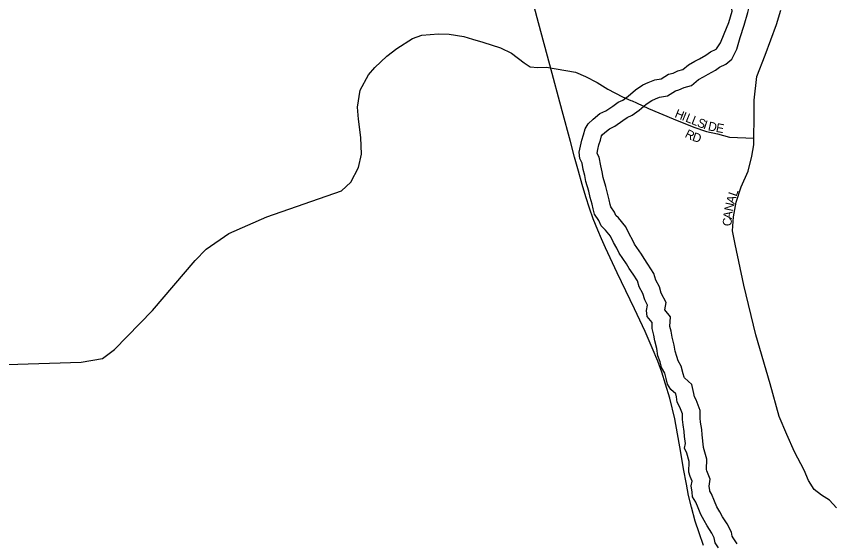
# Model space of a CAD drawing. Extents: x -561 to 1170, y 0 to 846.
# Drawn here: x 292.2 to 304.64, y 158.55 to 166.58 of the extents above; entities that cross this region are included whole.
import ezdxf

# ---------------------------------------------------------------- set-up
doc = ezdxf.new("R2010")
doc.units = 0
for name, color, linetype in [('GM_X_City_Street', 7, 'Continuous'), ('GM_X_City_Street_Text', 7, 'Continuous'), ('GM_X_Major_River', 7, 'Continuous'), ('GM_X_Rail_Line', 7, 'Continuous')]:
    doc.layers.add(name, color=color, linetype=linetype)

msp = doc.modelspace()

# ---------------------------------------------------------------- linework, layer by layer
at = {"layer": 'GM_X_City_Street'}
for points in [[(304.698, 159.091), (304.59, 159.21), (304.471, 159.286), (304.357, 159.374), (304.271, 159.507), (304.206, 159.664), (304.06, 159.946), (303.941, 160.211), (303.827, 160.481), (303.686, 160.979), (303.469, 161.726), (303.285, 162.484), (303.154, 163.107), (303.112, 163.312), (303.127, 163.524), (303.17, 163.746), (303.245, 163.979), (303.353, 164.218), (303.406, 164.445), (303.439, 164.618), (303.439, 164.721), (303.444, 165.035), (303.443, 165.301), (303.486, 165.658), (303.61, 165.984), (303.782, 166.45), (303.852, 166.672)], [(292.056, 161.275), (293.184, 161.311), (293.513, 161.365), (293.694, 161.503), (294.274, 162.096), (294.925, 162.86), (295.091, 163.031), (295.438, 163.268), (296.016, 163.524), (297.156, 163.921), (297.295, 164.052), (297.412, 164.276), (297.458, 164.476), (297.45, 164.731), (297.415, 165.012), (297.397, 165.191), (297.438, 165.451), (297.565, 165.685), (297.664, 165.795), (297.843, 165.97), (297.999, 166.086), (298.235, 166.24), (298.38, 166.29), (298.634, 166.309), (298.796, 166.306), (299.019, 166.269), (299.149, 166.231), (299.309, 166.185), (299.576, 166.097), (299.744, 166.018), (299.94, 165.869), (300.029, 165.809), (300.146, 165.795), (300.28, 165.802), (300.718, 165.725), (300.871, 165.662), (301.05, 165.567), (301.213, 165.466), (301.437, 165.349), (301.564, 165.296), (301.582, 165.289)], [(301.582, 165.289), (301.652, 165.259), (301.831, 165.175), (302.211, 165.016), (302.524, 164.89), (302.715, 164.821), (302.883, 164.785), (303.067, 164.737), (303.439, 164.721)]]:
    msp.add_lwpolyline(points, dxfattribs=at)
at = {"layer": 'GM_X_Major_River'}
for points in [[(302.869, 166.083), (302.928, 166.171), (302.984, 166.309), (303.056, 166.483), (303.109, 166.654), (303.049, 167.055)], [(303.101, 165.922), (303.181, 166.075), (303.232, 166.253), (303.29, 166.44), (303.347, 166.633), (303.394, 166.816), (303.363, 167.058)], [(302.25, 160.827), (302.173, 160.896), (302.124, 160.977), (302.102, 161.064), (302.08, 161.145), (302.031, 161.231), (302.009, 161.317), (301.976, 161.409), (301.959, 161.517), (301.931, 161.636), (301.914, 161.723), (301.887, 161.825), (301.891, 161.912), (301.815, 162.004), (301.804, 162.096), (301.82, 162.177), (301.776, 162.258), (301.748, 162.355), (301.693, 162.457), (301.666, 162.549), (301.6, 162.652), (301.54, 162.738), (301.497, 162.808), (301.388, 162.97), (301.349, 163.045), (301.3, 163.132), (301.256, 163.229), (301.18, 163.32), (301.11, 163.385), (301.077, 163.466), (301.011, 163.563), (300.989, 163.644), (300.973, 163.714), (300.945, 163.817), (300.923, 163.914), (300.878, 164.06), (300.862, 164.152), (300.839, 164.244), (300.823, 164.341), (300.784, 164.411), (300.778, 164.508), (300.794, 164.601), (300.815, 164.693), (300.841, 164.774), (300.868, 164.861), (300.911, 164.942), (300.991, 165.013), (301.093, 165.095), (301.185, 165.138), (301.287, 165.209), (301.373, 165.269), (301.443, 165.302), (301.523, 165.362), (301.636, 165.455), (301.749, 165.531), (301.83, 165.57), (301.927, 165.608), (302.024, 165.625), (302.137, 165.696), (302.207, 165.712), (302.282, 165.745), (302.358, 165.767), (302.444, 165.838), (302.541, 165.893), (302.611, 165.931), (302.707, 165.986), (302.777, 166.035), (302.863, 166.079), (302.869, 166.083)], [(302.493, 160.972), (302.384, 161.071), (302.376, 161.083), (302.363, 161.133), (302.332, 161.249), (302.284, 161.333), (302.267, 161.397), (302.239, 161.476), (302.224, 161.569), (302.195, 161.693), (302.178, 161.784), (302.159, 161.854), (302.167, 162.003), (302.081, 162.107), (302.103, 162.22), (302.028, 162.36), (302, 162.457), (301.944, 162.561), (301.914, 162.663), (301.825, 162.802), (301.766, 162.887), (301.724, 162.955), (301.621, 163.107), (301.587, 163.173), (301.541, 163.254), (301.488, 163.373), (301.376, 163.507), (301.337, 163.543), (301.316, 163.594), (301.26, 163.677), (301.251, 163.711), (301.234, 163.78), (301.207, 163.882), (301.184, 163.983), (301.141, 164.124), (301.126, 164.208), (301.104, 164.299), (301.081, 164.431), (301.05, 164.488), (301.05, 164.494), (301.059, 164.548), (301.076, 164.621), (301.099, 164.693), (301.119, 164.758), (301.127, 164.772), (301.165, 164.806), (301.238, 164.864), (301.321, 164.904), (301.441, 164.988), (301.509, 165.035), (301.582, 165.069), (301.69, 165.149), (301.798, 165.238), (301.884, 165.296), (301.938, 165.322), (302, 165.346), (302.123, 165.368), (302.243, 165.443), (302.293, 165.455), (302.375, 165.491), (302.487, 165.524), (302.597, 165.614), (302.672, 165.657), (302.742, 165.695), (302.852, 165.757), (302.917, 165.803), (303.01, 165.85), (303.101, 165.922)], [(303.183, 158.544), (303.125, 158.635), (303.106, 158.661), (303.097, 158.724), (303.03, 158.848), (302.959, 158.955), (302.918, 159.031), (302.873, 159.106), (302.84, 159.194), (302.792, 159.303), (302.767, 159.345), (302.766, 159.356), (302.758, 159.422), (302.773, 159.528), (302.723, 159.657), (302.717, 159.675), (302.722, 159.831), (302.673, 160.013), (302.672, 160.015), (302.652, 160.203), (302.646, 160.286), (302.628, 160.397), (302.619, 160.457), (302.618, 160.574), (302.558, 160.735), (302.533, 160.784), (302.526, 160.833), (302.493, 160.972)], [(302.902, 158.482), (302.847, 158.557), (302.836, 158.638), (302.798, 158.708), (302.727, 158.816), (302.683, 158.897), (302.629, 158.989), (302.59, 159.091), (302.552, 159.178), (302.503, 159.259), (302.497, 159.329), (302.485, 159.426), (302.496, 159.497), (302.468, 159.567), (302.446, 159.637), (302.451, 159.799), (302.417, 159.924), (302.384, 159.999), (302.395, 160.07), (302.383, 160.178), (302.377, 160.254), (302.361, 160.356), (302.349, 160.437), (302.349, 160.524), (302.31, 160.627), (302.272, 160.702), (302.261, 160.783), (302.25, 160.827)]]:
    msp.add_lwpolyline(points, dxfattribs=at)
at = {"layer": 'GM_X_Rail_Line'}
msp.add_lwpolyline([(302.671, 158.521), (302.604, 158.712), (302.546, 158.89), (302.489, 159.103), (302.445, 159.282), (302.41, 159.451), (302.365, 159.688), (302.325, 159.933), (302.233, 160.445), (302.156, 160.761), (302.094, 160.975), (302.035, 161.158), (301.974, 161.326), (301.891, 161.531), (301.782, 161.778), (301.62, 162.125), (301.354, 162.673), (301.178, 163.049), (301.118, 163.186), (301.061, 163.322), (300.992, 163.493), (300.936, 163.657), (300.877, 163.83), (300.824, 164.016), (300.765, 164.218), (300.707, 164.432), (300.642, 164.67), (300.519, 165.136), (300.33, 165.836), (300.157, 166.48), (299.998, 167.075)], dxfattribs=at)

# ---------------------------------------------------------------- texts
at = {"layer": 'GM_X_City_Street_Text'}
for s, rotation, p in [('H', 338.0443, (302.222, 165.044)), ('I', 338.0525, (302.332, 165)), ('L', 338.0464, (302.387, 164.978)), ('L', 338.0464, (302.475, 164.942)), ('S', 338.021, (302.563, 164.907)), ('I', 340.9462, (302.658, 164.869)), ('D', 348.0857, (302.732, 164.844)), ('E', 349.7327, (302.853, 164.819)), ('R', 333.4675, (302.376, 164.742)), ('D', 341.0594, (302.489, 164.687)), ('L', 70.7357, (303.174, 163.825)), ('A', 73.5143, (303.141, 163.712)), ('N', 78.0686, (303.117, 163.599)), ('C', 89.3928, (303.101, 163.381)), ('A', 82.6148, (303.102, 163.484))]:
    msp.add_text(s, height=0.135, rotation=rotation, dxfattribs=at).set_placement(p)

doc.saveas('drawing.dxf')
